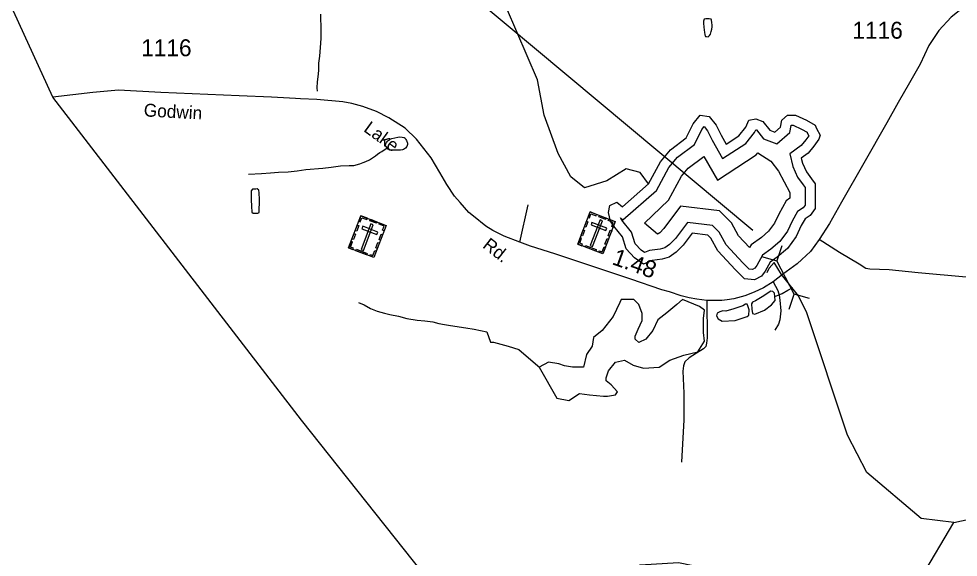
# Model space of a CAD drawing. Extents: x 2082433 to 2279600, y 546599 to 755198.
# Drawn here: x 2142394 to 2149322, y 559066 to 563038 of the extents above; entities that cross this region are included whole.
import ezdxf

# ---------------------------------------------------------------- set-up
doc = ezdxf.new("R2010")
doc.units = 0
for name, color, linetype in [('Exist Boundary Political CountyLine', 7, 'Continuous'), ('Exist Cultural Cemetery CELL', 7, 'Continuous'), ('Exist Hydrographic Creek Single Shore', 7, 'Continuous'), ('Exist Hydrographic Lake Shore', 7, 'Continuous'), ('Exist Hydrographic Misc Water Feature', 7, 'Continuous'), ('Exist Hydrographic Pond Under 1500 Sq Ft', 7, 'Continuous'), ('Exist Road Non-System Type 51', 7, 'Continuous'), ('Exist Road Secondary Mileage Hundredths English Label', 7, 'Continuous'), ('Exist Road Secondary Structure Culvert CELL', 7, 'Continuous'), ('Exist Road Secondary Structure Culvert Number Label', 7, 'Continuous'), ('Exist Road Secondary Type 51 Attributed', 7, 'Continuous'), ('Exist Road Secondary Type 51 Label', 7, 'Continuous'), ('Exist Road Secondary Type 51 Number Label', 7, 'Continuous')]:
    doc.layers.add(name, color=color, linetype=linetype)

msp = doc.modelspace()

# ---------------------------------------------------------------- linework, layer by layer
at = {"layer": 'Exist Boundary Political CountyLine'}
msp.add_lwpolyline([(2151654, 551149.1), (2151624.2, 551186.9), (2147905.2, 555759.8), (2144479.8, 560075.8), (2142645.3, 562461.3), (2141228.6, 565553.7), (2137712.9, 570408.1)], dxfattribs=at)
at = {"layer": 'Exist Cultural Cemetery CELL'}
for points in [[(2144917.3, 561585.4), (2145103.2, 561514.2), (2145012.1, 561276.4), (2144826.2, 561347.6)], [(2144901.8, 561544.9), (2144912.4, 561540.9), (2144923.9, 561570.9), (2144961.8, 561556.4), (2144965.8, 561566.8), (2144917.3, 561585.4)], [(2146607.1, 561613.6), (2146793, 561542.3), (2146701.9, 561304.6), (2146516, 561375.8)], [(2146591.6, 561573.1), (2146602.2, 561569.1), (2146613.7, 561599.1), (2146651.6, 561584.6), (2146655.5, 561595), (2146607.1, 561613.6)], [(2146676.2, 561587), (2146724.6, 561568.5), (2146720.5, 561557.9), (2146672.1, 561576.4)], [(2144875.3, 561475.7), (2144890.8, 561516.1), (2144901.4, 561512.1), (2144885.9, 561471.6)], [(2145008.6, 561519), (2144991.2, 561525.7), (2144918.6, 561336.3), (2144936.1, 561329.7)], [(2144931.1, 561507.2), (2144924.4, 561489.8), (2145034.3, 561447.7), (2145041, 561465.1)], [(2144986.5, 561558.9), (2145034.9, 561540.3), (2145030.8, 561529.7), (2144982.4, 561548.2)], [(2145087.8, 561473.6), (2145077.2, 561477.7), (2145088.7, 561507.8), (2145050.8, 561522.3), (2145054.8, 561532.7), (2145103.3, 561514.1)], [(2146565, 561503.9), (2146580.5, 561544.3), (2146591.1, 561540.3), (2146575.6, 561499.8)], [(2146698.4, 561547.2), (2146680.9, 561553.9), (2146608.4, 561364.5), (2146625.8, 561357.8)], [(2146620.8, 561535.4), (2146614.1, 561518), (2146724.1, 561475.8), (2146730.8, 561493.3)], [(2146777.5, 561501.8), (2146766.9, 561505.9), (2146778.4, 561535.9), (2146740.6, 561550.4), (2146744.6, 561560.8), (2146793, 561542.3)], [(2144851.2, 561412.9), (2144866.7, 561453.4), (2144877.3, 561449.3), (2144861.8, 561408.9)], [(2145051, 561409.5), (2145066.5, 561449.9), (2145077.1, 561445.9), (2145061.6, 561405.4)], [(2146541, 561441.1), (2146556.5, 561481.6), (2146567.1, 561477.5), (2146551.6, 561437)], [(2146740.7, 561437.7), (2146756.2, 561478.1), (2146766.9, 561474), (2146751.4, 561433.6)], [(2144857.1, 561335.8), (2144861.2, 561346.6), (2144840.7, 561354.4), (2144855.1, 561392.2), (2144844.7, 561396.1), (2144826.2, 561347.7)], [(2145027.4, 561347.9), (2145042.9, 561388.4), (2145053.5, 561384.3), (2145038, 561343.9)], [(2146546.9, 561364), (2146551, 561374.7), (2146530.4, 561382.6), (2146544.9, 561420.3), (2146534.5, 561424.3), (2146515.9, 561375.9)], [(2146573.7, 561366), (2146653, 561335.6), (2146648.9, 561324.9), (2146569.6, 561355.3)], [(2146670.9, 561316.4), (2146675, 561327.1), (2146695.6, 561319.3), (2146710, 561357), (2146720.4, 561353), (2146701.9, 561304.6)], [(2146717.1, 561376.1), (2146732.6, 561416.6), (2146743.2, 561412.5), (2146727.7, 561372)], [(2144884, 561337.8), (2144963.2, 561307.4), (2144959.1, 561296.8), (2144879.9, 561327.1)], [(2144981.2, 561288.2), (2144985.3, 561299), (2145005.8, 561291.1), (2145020.3, 561328.8), (2145030.7, 561324.8), (2145012.1, 561276.4)]]:
    msp.add_lwpolyline(points, close=True, dxfattribs=at)
at = {"layer": 'Exist Hydrographic Creek Single Shore'}
for points in [[(2147037.4, 561819.8), (2146976.9, 561903.7), (2146874.4, 561931.6), (2146729.9, 561843.1), (2146566.9, 561791.8), (2146464.4, 561871.1), (2146371.2, 562043.4), (2146268.7, 562327.6), (2146218.8, 562587.4), (2145991.8, 563120.2), (2145932.7, 563360.9), (2145898.7, 563427.1), (2145881.6, 563562), (2145721.7, 563994.9), (2145595.6, 564200.9), (2145419.7, 564401.2), (2145277.6, 564459.9), (2145102.6, 564450.2), (2144387.6, 564120.3), (2144171.7, 564121.3), (2143820.6, 564259.6), (2143661.5, 564410.4), (2143628.5, 564401.3)], [(2149290.7, 559320.6), (2149048.7, 559351.7), (2148647.9, 559691.1), (2148504.7, 559966.3), (2148206.6, 560868.7), (2148145.3, 560995.2), (2148020.2, 561150.6), (2147965.2, 561240.6)], [(2147969.4, 560988.2), (2147981.1, 560993.2), (2148007.5, 561003), (2148023.3, 561011.2), (2148065.1, 561035.3), (2148103.3, 561056.7)], [(2144900.4, 560945.7), (2144940.8, 560927.8), (2144988.7, 560901.9), (2145036.7, 560882), (2145091.3, 560866.5), (2145131, 560856.4), (2145193.2, 560843), (2145256.7, 560827.2), (2145331, 560815.7), (2145389, 560809.7), (2145446.8, 560801.8), (2145490.7, 560790.3), (2145532.7, 560782.3), (2145576.8, 560776.4), (2145691.2, 560759.1), (2145753.2, 560747.4), (2145799.1, 560737.6), (2145845, 560727.8), (2145872.5, 560651.4), (2145894.6, 560651.7), (2146003.1, 560622.4), (2146082.3, 560599.1), (2146221.3, 560476.8), (2146236.3, 560464.7)], [(2149290.7, 559320.6), (2149482.8, 559362.6), (2149697.8, 559473.1), (2150062.8, 559843), (2150278.9, 560019.1), (2150618.9, 560163.1), (2150769, 560196.1), (2151577.9, 560025.6), (2152019, 560043), (2153070.8, 560054.9)], [(2146484.4, 558290.2), (2146528.6, 558474.2), (2146660.6, 558740.5), (2146784.7, 558898.7), (2146975.6, 559009.7), (2147259.6, 559026.9), (2147967.7, 558881.5), (2148485.7, 558723.4), (2148660.8, 558716.6), (2148834.9, 558791.8), (2149050.8, 558918.6), (2149290.7, 559320.6)]]:
    msp.add_lwpolyline(points, dxfattribs=at)
at = {"layer": 'Exist Hydrographic Lake Shore'}
for points in [[(2146846.4, 561652.1), (2147037.4, 561819.8), (2147126, 561982.9), (2147200.5, 562071.4), (2147317, 562159.9), (2147368.2, 562262.4), (2147419.5, 562327.6), (2147484.7, 562318.3), (2147536, 562253.1), (2147573.2, 562178.6), (2147610.5, 562113.3), (2147703.7, 562173.9), (2147754.9, 562239.1), (2147778.2, 562290.4), (2147829.5, 562299.7), (2147880.7, 562281.1), (2147932, 562215.8), (2147969.2, 562201.8), (2148011.2, 562239.1), (2148020.5, 562290.4), (2148062.4, 562327.6), (2148123, 562327.6), (2148202.2, 562290.4), (2148267.4, 562253.1), (2148276.7, 562229.8), (2148304.7, 562178.6), (2148295.4, 562150.6), (2148258.1, 562099.3), (2148216.2, 562048.1), (2148164.9, 562010.8), (2148174.2, 561973.6), (2148202.2, 561908.3), (2148239.5, 561857.1), (2148267.4, 561819.8), (2148267.4, 561717.3), (2148267.4, 561638.1), (2148230.2, 561586.9), (2148192.9, 561563.6), (2148164.9, 561512.3), (2148127.7, 561433.1), (2148062.4, 561344.6), (2147987.9, 561279.4), (2147936.6, 561242.1), (2147899.4, 561176.9), (2147871.4, 561139.6), (2147820.2, 561111.6), (2147745.6, 561120.9), (2147680.4, 561186.2), (2147549.9, 561325.9), (2147498.7, 561419.1), (2147475.4, 561442.4), (2147358.9, 561456.4), (2147293.7, 561367.9), (2147242.4, 561316.6), (2147191.2, 561279.4), (2147139.9, 561265.4), (2147065.4, 561256.1), (2147000.2, 561228.1), (2146934.9, 561274.7), (2146874.4, 561339.9), (2146846.4, 561428.4), (2146781.2, 561507.6), (2146757.9, 561544.9), (2146743.9, 561610.1), (2146753.2, 561661.4), (2146804.5, 561684.7)], [(2146849.3, 561554.8), (2147097, 561772.3), (2147188.2, 561940.4), (2147252.5, 562016.7), (2147376.3, 562110.8), (2147431.9, 562222.1), (2147448.4, 562243.1), (2147472.3, 562212.7), (2147507.1, 562143.1), (2147584.8, 562007.2), (2147755, 562117.8), (2147819.5, 562199.9), (2147828.7, 562220.2), (2147835, 562217.9), (2147886, 562153), (2147985.3, 562115.7), (2148080.3, 562200.3), (2148089.7, 562251.5), (2148090.9, 562252.6), (2148106.2, 562252.6), (2148167.6, 562223.8), (2148207.5, 562201), (2148208.8, 562197.8), (2148220.9, 562175.6), (2148198.7, 562145.2), (2148164.3, 562103.1), (2148079.9, 562041.7), (2148102.9, 561949.5), (2148136.6, 561871), (2148179.1, 561812.5), (2148192.4, 561794.8), (2148192.4, 561717.3), (2148192.4, 561662.5), (2148178.1, 561642.7), (2148136.5, 561616.7), (2148098, 561546.3), (2148062.9, 561471.7), (2148006.9, 561395.6), (2147941, 561338), (2147879.5, 561293.3), (2147836.6, 561218.1), (2147821.2, 561197.6), (2147805.5, 561189), (2147780.4, 561192.2), (2147734.3, 561238.3), (2147611.1, 561370.3), (2147559.3, 561464.6), (2147510.1, 561513.8), (2147324.5, 561536.1), (2147236.7, 561416.9), (2147193.6, 561373.8), (2147158.2, 561348.1), (2147125.3, 561339.1), (2147045.6, 561329.2), (2147009.4, 561313.7), (2146984.7, 561331.3), (2146940.8, 561378.6), (2146913.6, 561464.9), (2146842.2, 561551.5), (2146831.5, 561568.7)], [(2147185.9, 561701.3), (2147281.2, 561877), (2147330.2, 561935.1), (2147446.5, 562023.5), (2147546.4, 561848.6), (2147831.6, 562034), (2147843.6, 562049.3), (2147941.3, 561987.5), (2147996.5, 561913.7), (2148080.4, 561757.8), (2148080.4, 561717.3), (2148080.4, 561713.8), (2148052.2, 561696.1), (2147998.1, 561597), (2147966.3, 561529.3), (2147924, 561471.9), (2147871.1, 561425.6), (2147794.2, 561369.7), (2147783.1, 561350.2), (2147702.5, 561436.5), (2147649.7, 561532.5), (2147561.9, 561620.4), (2147273, 561655), (2147151.5, 561490.1), (2147120.6, 561459.2), (2147108.9, 561450.7), (2147103.6, 561449.3), (2147009.5, 561530.9)], [(2146231.4, 560468.7), (2146361.9, 560240.4), (2146450.4, 560221.7), (2146529.6, 560273), (2146604.1, 560263.7), (2146706.6, 560254.4), (2146734.6, 560254.4), (2146795.2, 560263.7), (2146809.1, 560287), (2146762.5, 560338.2), (2146725.3, 560366.2), (2146725.3, 560389.5), (2146743.9, 560440.7), (2146795.2, 560505.9), (2146860.4, 560519.9), (2146925.6, 560482.7), (2147000.2, 560459.4), (2147116.6, 560468.7), (2147195.8, 560519.9), (2147298.3, 560557.2), (2147400.8, 560580.5), (2147452.1, 560659.7), (2147442.8, 560724.9), (2147442.8, 560827.4), (2147452.1, 560888), (2147414.8, 560915.9), (2147289, 560967.2), (2147247.1, 560929.9), (2147172.5, 560869.4), (2147107.3, 560818.1), (2147070, 560738.9), (2147018.8, 560673.7), (2146967.5, 560650.4), (2146939.6, 560673.7), (2146939.6, 560697), (2146962.9, 560748.2), (2146990.8, 560813.4), (2146990.8, 560864.7), (2146967.5, 560929.9), (2146930.3, 560967.2), (2146879, 560967.2), (2146837.1, 560967.2), (2146827.8, 560943.9), (2146776.5, 560841.4), (2146697.3, 560738.9), (2146632.1, 560687.6), (2146622.8, 560622.4), (2146580.8, 560561.9), (2146557.5, 560468.7), (2146478.3, 560468.7), (2146417.8, 560478), (2146375.8, 560492), (2146301.3, 560505.9)]]:
    msp.add_lwpolyline(points, close=True, dxfattribs=at)
at = {"layer": 'Exist Hydrographic Misc Water Feature'}
for points in [[(2144595.7, 562505.5), (2144595.4, 562529.5), (2144595.7, 562573.7), (2144601.2, 562609.7), (2144605.5, 562655.7), (2144607.1, 562711.4), (2144612.9, 562763.7), (2144618.4, 562827.7), (2144624, 562891.8), (2144624, 562945.7), (2144623.5, 562991.6), (2144621.3, 563031.7), (2144621.5, 563073.4)], [(2144088.4, 561891.7), (2144184.7, 561896.2), (2144250.3, 561902.5), (2144308.4, 561906.7), (2144380.8, 561909.2), (2144446.2, 561917.1), (2144510.1, 561925.7), (2144636.5, 561936.2), (2144698.2, 561944.3), (2144765.8, 561952.7), (2144830, 561954.8), (2144863.9, 561956.9), (2144908.1, 561967.3), (2144934, 561977.6), (2144953.7, 561985.5), (2144979.5, 561997.4), (2145001.9, 562011.5), (2145023.6, 562027.7), (2145039.6, 562039.8), (2145057.4, 562051.8), (2145071.6, 562059.8), (2145109.5, 562086.1)]]:
    msp.add_lwpolyline(points, dxfattribs=at)
at = {"layer": 'Exist Hydrographic Pond Under 1500 Sq Ft'}
for points in [[(2147445.1, 562979.8), (2147448.7, 562954.1), (2147451.2, 562940), (2147452.8, 562920.2), (2147454.9, 562914.3), (2147459, 562908), (2147467, 562908), (2147479.1, 562906.2), (2147487.3, 562914.3), (2147495.1, 562926), (2147501, 562944.1), (2147504.9, 562962.2), (2147506.8, 562980.2), (2147507, 562994.4), (2147504.5, 563008.1), (2147502.3, 563030.4), (2147500.8, 563036.3), (2147494.3, 563036), (2147484.4, 563038.3), (2147474.8, 563038.2), (2147460.2, 563038), (2147448.5, 563036.1), (2147444.9, 563020), (2147444.9, 563003.8), (2147445.1, 562979.8)], [(2145099.7, 562098), (2145097.6, 562104), (2145099.7, 562115.9), (2145105, 562126), (2145115.3, 562138.2), (2145125.1, 562144), (2145133.3, 562150.1), (2145145, 562154), (2145167.3, 562160.4), (2145189.3, 562164.3), (2145203.2, 562166.3), (2145221.1, 562164.4), (2145235.4, 562162.6), (2145243.2, 562156.6), (2145249.2, 562148.8), (2145253.3, 562140.5)], [(2145253.3, 562140.5), (2145261.5, 562120.7), (2145261, 562110.6), (2145255.3, 562096.5), (2145245.7, 562084.6), (2145231.7, 562074.5), (2145223.3, 562070.5), (2145209.4, 562068.5), (2145193.2, 562068.6), (2145181.3, 562068.3), (2145171.4, 562068.2), (2145157.5, 562068.3), (2145147.2, 562068.2), (2145131.5, 562070.2), (2145117.5, 562076), (2145109.5, 562086.1), (2145099.7, 562098)], [(2144141.7, 561781.9), (2144117.7, 561780.9), (2144106.7, 561767.9), (2144106.7, 561702), (2144109.7, 561657), (2144113.7, 561612.1), (2144122.7, 561605.1), (2144138.7, 561603.1), (2144155.7, 561603.1), (2144165.7, 561610.1), (2144169.7, 561705), (2144165.7, 561753.9), (2144163.7, 561773.9), (2144152.7, 561782.9), (2144141.7, 561781.9)], [(2147914.1, 561166.6), (2147927.5, 561199), (2147965.2, 561240.6)], [(2147969.4, 560988.2), (2147968, 561014), (2147955.5, 561026.6), (2147939.7, 561028.2), (2147876, 560988.1), (2147826.4, 560957.4), (2147805.9, 560946.4), (2147798, 560935.4), (2147799, 560896.3), (2147804.3, 560864.6), (2147823.2, 560859.9), (2147893.4, 560888.8), (2147946, 560927.5), (2147971.2, 560960.5), (2147969.4, 560988.2)], [(2147540.7, 560846.7), (2147552.5, 560823.7), (2147582.4, 560808), (2147676.5, 560811.9), (2147765, 560842.6), (2147777.6, 560852), (2147780.2, 560890.8), (2147771.3, 560919.7), (2147765, 560932.2), (2147752.4, 560933.8), (2147733.5, 560921.2), (2147667.4, 560897.6), (2147607.6, 560881.9), (2147587.1, 560883.5), (2147563.5, 560877.2), (2147544.6, 560866.2), (2147540.7, 560846.7)]]:
    msp.add_lwpolyline(points, dxfattribs=at)
at = {"layer": 'Exist Road Non-System Type 51'}
msp.add_line((2146088.4, 561391), (2146151.3, 561666.3), dxfattribs=at)
for points in [[(2149949.1, 561118), (2149817, 561110.6), (2149596.1, 561110.6), (2149381.9, 561131), (2149026.8, 561165), (2148813.5, 561185.4), (2148670.7, 561192.2), (2148641.8, 561195.6), (2148590.8, 561227.9), (2148447.2, 561314.5), (2148296, 561409.7)], [(2147957, 561097), (2147992.7, 561034.1), (2148002.8, 561000.1), (2148007.9, 560961.1), (2148014.7, 560882.9), (2148007.9, 560818.3), (2147997.7, 560786), (2147970.6, 560740.1)], [(2147468.4, 560959.4), (2147470.1, 560684), (2147466.7, 560645), (2147459.9, 560621.2), (2147444.6, 560604.2), (2147391.9, 560571.9), (2147337.5, 560537.9), (2147306.9, 560507.3), (2147296.7, 560476.7), (2147292.5, 560437.6), (2147299.3, 560276.2), (2147297.6, 560079), (2147281.4, 559766.4)]]:
    msp.add_lwpolyline(points, dxfattribs=at)
at = {"layer": 'Exist Road Secondary Structure Culvert CELL'}
for p, q in [((2148021.1, 561362.3), (2147983.6, 561251.9)), ((2147871.3, 561283.3), (2147983.6, 561251.9)), ((2148113.3, 561006.2), (2147983.6, 561251.9)), ((2148075.8, 560895.8), (2148113.3, 561006.2)), ((2148225.5, 560974.8), (2148113.3, 561006.2))]:
    msp.add_line(p, q, dxfattribs=at)
at = {"layer": 'Exist Road Secondary Structure Culvert Number Label'}
msp.add_line((2147806.9, 561475.5), (2145633.2, 563294), dxfattribs=at)
at = {"layer": 'Exist Road Secondary Type 51 Attributed'}
for points in [[(2149665, 563277.4), (2149551, 563236.6), (2149466.1, 563194.1), (2149396.4, 563148.2), (2149330.1, 563097.2), (2149270.4, 563049.5), (2149180.4, 562951), (2149105.5, 562841.8), (2149041.2, 562703), (2148963, 562567), (2148880.6, 562420.9), (2148795.6, 562271.3), (2148626.5, 561972.2), (2148460.8, 561685), (2148373.3, 561527), (2148296, 561409.7), (2148232.3, 561321.3), (2148169.4, 561263.5), (2148133.7, 561229.6), (2148026.2, 561150.5)], [(2148026.2, 561150.5), (2147957, 561097), (2147886.8, 561053.4), (2147818.6, 561020.3), (2147749.5, 560995), (2147666.6, 560971.8), (2147618.4, 560964.2), (2147579.7, 560959.2), (2147468.4, 560959.4), (2147393.4, 560969.5), (2147337, 560979.2), (2147278.1, 560994.8), (2147194, 561022.6), (2147135.4, 561038.9), (2146907.3, 561117.2), (2146346.9, 561303), (2146167.7, 561361.7), (2146088.4, 561391), (2145973.7, 561433.5), (2145889, 561476.5), (2145838.7, 561508.3), (2145746.9, 561581.3), (2145713.7, 561610.2), (2145648.9, 561682.1), (2145606.5, 561729.8), (2145550.1, 561816.7), (2145498.7, 561904.2), (2145435.9, 562011.3), (2145327.9, 562149), (2145243, 562230.5), (2145122.3, 562307), (2145033.1, 562354.6), (2144931.1, 562392), (2144849.6, 562414.1), (2144784.2, 562426.5), (2144592.6, 562442.1), (2144472.1, 562448.7), (2144435.7, 562449.5), (2144257.8, 562459.1), (2144019.3, 562469.6), (2143442, 562495.4), (2143129.3, 562511.8), (2142939.5, 562494), (2142645.3, 562461.3)]]:
    msp.add_lwpolyline(points, dxfattribs=at)

# ---------------------------------------------------------------- texts
at = {"layer": 'Exist Road Secondary Mileage Hundredths English Label'}
msp.add_text('1.48', height=125, rotation=340.36378, dxfattribs=at).set_placement((2146762.1, 561229.3))
at = {"layer": 'Exist Road Secondary Type 51 Label'}
for s, rotation, p in [('Godwin', 356.86259, (2143313.7, 562318.6)), ('Lake', 324.02965, (2144930.7, 562212.5)), ('Rd.', 321.89684, (2145808.4, 561354.9))]:
    msp.add_text(s, height=95, rotation=rotation, dxfattribs=at).set_placement(p)
at = {"layer": 'Exist Road Secondary Type 51 Number Label'}
for p in [(2148541.8, 562891.6), (2143296.2, 562762.1)]:
    msp.add_text('1116', height=125, dxfattribs=at).set_placement(p)

doc.saveas('drawing.dxf')
